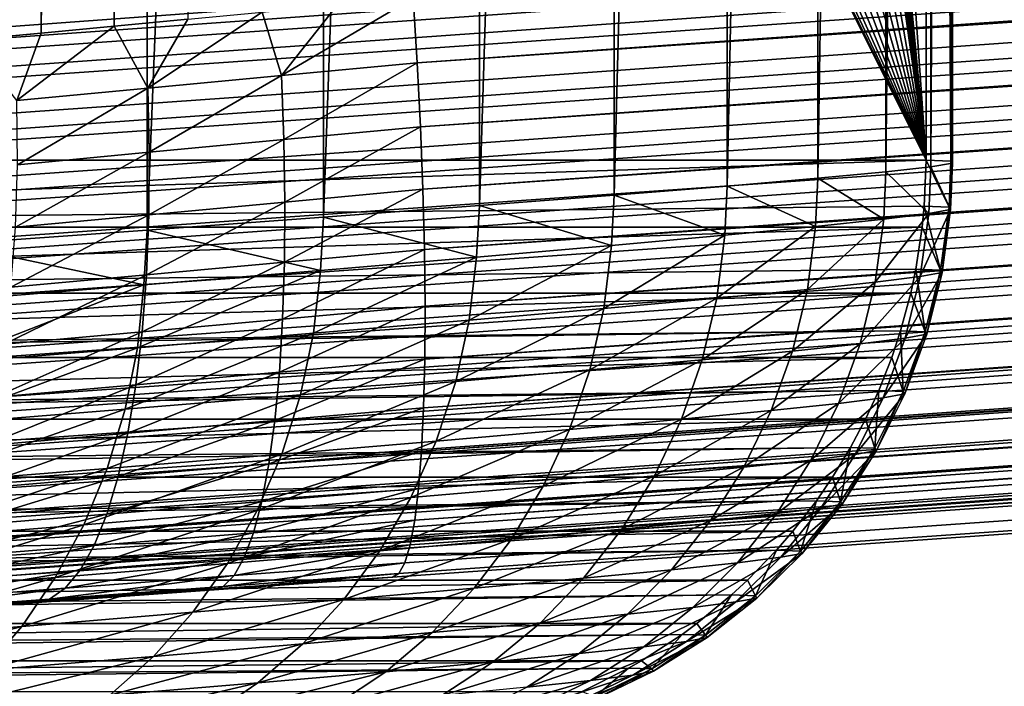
# Model space of a CAD drawing. Header units: metres. Extents: x -46 to 104, y -30 to 30.
# Tile 389 of 656: x 26.195 to 27.043, y -8.857 to -8.283. Entities that reach past the tile are written whole.
import ezdxf

# ---------------------------------------------------------------- set-up
doc = ezdxf.new("R2010")
doc.units = ezdxf.units.M
doc.layers.add('solid_26_000_502_XXX', color=7, linetype='CONTINUOUS')

msp = doc.modelspace()

# ---------------------------------------------------------------- linework, layer by layer
at = {"layer": 'solid_26_000_502_XXX'}
for points in [[(26.151501, -8.300849, 310.93399), (26.151501, 8.300849, 310.93399), (26.213272, 8.294906, 310.956207)], [(26.213272, -8.294906, 310.956207), (26.151501, -8.300849, 310.93399), (26.213272, 8.294906, 310.956207)], [(26.213272, -8.294906, 310.956207), (26.213272, 8.294906, 310.956207), (26.275965, 8.288903, 310.975739)], [(26.275965, -8.288903, 310.975739), (26.213272, -8.294906, 310.956207), (26.275965, 8.288903, 310.975739)], [(26.275965, -8.288903, 310.975739), (26.275965, 8.288903, 310.975739), (26.339458, 8.282853, 310.992462)], [(26.339458, -8.282853, 310.992462), (26.275965, -8.288903, 310.975739), (26.339458, 8.282853, 310.992462)], [(20.540823, 0, 315.423523), (20.541002, -8.649134, 315.423553), (37.213074, -7.476887, 317.175842)], [(26.135305, -8.476619, 289.347717), (26.134583, -4.7, 289.346741), (26.30378, -4.7, 289.595581)], [(26.304327, -8.464555, 289.596436), (26.135305, -8.476619, 289.347717), (26.30378, -4.7, 289.595581)], [(26.304327, -8.464555, 289.596436), (26.30378, -4.7, 289.595581), (26.455904, -4.7, 289.855042)], [(26.456358, -8.45347, 289.855896), (26.304327, -8.464555, 289.596436), (26.455904, -4.7, 289.855042)], [(26.456358, -8.45347, 289.855896), (26.455904, -4.7, 289.855042), (26.590242, -4.7, 290.123871)], [(26.590727, -8.443417, 290.124908), (26.456358, -8.45347, 289.855896), (26.590242, -4.7, 290.123871)], [(26.590727, -8.443417, 290.124908), (26.590242, -4.7, 290.123871), (26.706493, -4.7, 290.401428)], [(26.706827, -8.434439, 290.402313), (26.590727, -8.443417, 290.124908), (26.706493, -4.7, 290.401428)], [(26.706827, -8.434439, 290.402313), (26.706493, -4.7, 290.401428), (26.803877, -4.7, 290.685974)], [(26.804129, -8.426574, 290.686798), (26.706827, -8.434439, 290.402313), (26.803877, -4.7, 290.685974)], [(26.975349, -8.404401, 292.470367), (26.714027, -4.7, 294.956696), (26.714027, -5.64358, 294.956696)], [(26.975349, -8.404401, 292.470367), (26.975349, -4.7, 292.470367), (26.714027, -4.7, 294.956696)], [(26.804129, -8.426574, 290.686798), (26.803877, -4.7, 290.685974), (26.881985, -4.7, 290.976196)], [(26.882198, -8.419862, 290.977081), (26.804129, -8.426574, 290.686798), (26.881985, -4.7, 290.976196)], [(26.882198, -8.419862, 290.977081), (26.881985, -4.7, 290.976196), (26.940619, -4.7, 291.271362)], [(26.940704, -8.41433, 291.271881), (26.882198, -8.419862, 290.977081), (26.940619, -4.7, 291.271362)], [(26.940704, -8.41433, 291.271881), (26.940619, -4.7, 291.271362), (26.979366, -4.7, 291.56955)], [(26.979403, -8.410001, 291.569946), (26.940704, -8.41433, 291.271881), (26.979366, -4.7, 291.56955)], [(26.996767, -8.405028, 292.170563), (26.975349, -4.7, 292.470367), (26.975349, -8.404401, 292.470367)], [(26.996767, -8.405028, 292.170563), (26.996769, -4.7, 292.170502), (26.975349, -4.7, 292.470367)], [(26.979403, -8.410001, 291.569946), (26.979366, -4.7, 291.56955), (26.998108, -4.7, 291.869537)], [(26.998119, -8.406897, 291.869934), (26.979403, -8.410001, 291.569946), (26.998108, -4.7, 291.869537)], [(26.996767, -8.405028, 292.170563), (26.998119, -8.406897, 291.869934), (26.996769, -4.7, 292.170502)], [(26.998119, -8.406897, 291.869934), (26.998108, -4.7, 291.869537), (26.996769, -4.7, 292.170502)], [(26.713661, -5.713478, 294.960175), (26.975349, -8.404401, 292.470367), (26.714027, -5.64358, 294.956696)], [(26.713661, -5.713478, 294.960175), (26.712553, -5.783369, 294.970703), (26.975349, -8.404401, 292.470367)], [(26.712553, -5.783369, 294.970703), (26.710714, -5.851837, 294.98822), (26.975349, -8.404401, 292.470367)], [(26.710714, -5.851837, 294.98822), (26.708162, -5.918181, 295.012482), (26.975349, -8.404401, 292.470367)], [(26.708162, -5.918181, 295.012482), (26.704924, -5.981725, 295.043304), (26.975349, -8.404401, 292.470367)], [(26.704924, -5.981725, 295.043304), (26.700996, -6.042309, 295.080658), (26.975349, -8.404401, 292.470367)], [(26.700996, -6.042309, 295.080658), (26.696451, -6.098689, 295.123901), (26.975349, -8.404401, 292.470367)], [(26.696451, -6.098689, 295.123901), (26.691347, -6.150231, 295.172485), (26.975349, -8.404401, 292.470367)], [(26.691347, -6.150231, 295.172485), (26.685747, -6.196361, 295.225739), (26.975349, -8.404401, 292.470367)], [(26.685747, -6.196361, 295.225739), (26.679731, -6.236613, 295.28299), (26.975349, -8.404401, 292.470367)], [(26.679731, -6.236613, 295.28299), (26.673378, -6.270645, 295.343445), (26.975349, -8.404401, 292.470367)], [(26.673378, -6.270645, 295.343445), (26.635139, -6.4392, 295.707245), (26.975349, -8.404401, 292.470367)], [(20.545053, -8.704991, 315.420807), (53.889587, -6.36047, 318.925476), (53.885139, -6.304641, 318.928162)], [(20.545053, -8.704991, 315.420807), (53.885139, -6.304641, 318.928162), (37.213074, -7.476887, 317.175842)], [(20.545053, -8.704991, 315.420807), (20.546572, -8.723212, 315.418549), (53.889587, -6.36047, 318.925476)], [(20.546572, -8.723212, 315.418549), (53.894402, -6.415613, 318.916534), (53.889587, -6.36047, 318.925476)], [(54.411572, -6.36047, 313.959106), (26.536909, -8.32039, 311.029358), (26.533504, -8.264537, 311.025848)], [(54.411572, -6.36047, 313.959106), (54.414425, -6.415614, 313.968842), (26.536909, -8.32039, 311.029358)], [(20.546572, -8.723212, 315.418549), (20.549871, -8.760135, 315.411865), (53.894402, -6.415613, 318.916534)], [(20.549871, -8.760135, 315.411865), (20.551447, -8.776664, 315.407928), (53.894402, -6.415613, 318.916534)], [(20.551447, -8.776664, 315.407928), (53.899765, -6.46936, 318.901489), (53.894402, -6.415613, 318.916534)], [(54.414425, -6.415614, 313.968842), (26.539764, -8.375587, 311.039124), (26.536909, -8.32039, 311.029358)], [(54.414425, -6.415614, 313.968842), (54.416542, -6.469362, 313.98468), (26.539764, -8.375587, 311.039124)], [(26.635139, -6.4392, 295.707245), (26.595919, -6.586554, 296.080414), (26.975349, -8.404401, 292.470367)], [(20.551447, -8.776664, 315.407928), (20.555231, -8.813882, 315.39682), (53.899765, -6.46936, 318.901489)], [(20.555231, -8.813882, 315.39682), (20.55682, -8.828589, 315.391541), (53.899765, -6.46936, 318.901489)], [(20.55682, -8.828589, 315.391541), (53.905602, -6.521037, 318.880524), (53.899765, -6.46936, 318.901489)], [(54.416542, -6.469362, 313.98468), (26.541882, -8.429384, 311.054962), (26.539764, -8.375587, 311.039124)], [(54.416542, -6.469362, 313.98468), (54.417892, -6.521038, 314.006409), (26.541882, -8.429384, 311.054962)], [(20.55682, -8.828589, 315.391541), (20.561068, -8.865559, 315.375854), (53.905602, -6.521037, 318.880524)], [(20.561068, -8.865559, 315.375854), (20.56263, -8.878366, 315.369598), (53.905602, -6.521037, 318.880524)], [(20.56263, -8.878366, 315.369598), (53.911839, -6.569991, 318.853912), (53.905602, -6.521037, 318.880524)], [(54.417892, -6.521038, 314.006409), (26.543232, -8.481105, 311.076721), (26.541882, -8.429384, 311.054962)], [(54.417892, -6.521038, 314.006409), (54.418461, -6.569993, 314.033722), (26.543232, -8.481105, 311.076721)], [(20.56263, -8.878366, 315.369598), (20.567308, -8.914513, 315.349243), (53.911839, -6.569991, 318.853912)], [(20.567308, -8.914513, 315.349243), (20.568802, -8.925397, 315.342316), (53.911839, -6.569991, 318.853912)], [(20.568802, -8.925397, 315.342316), (53.918404, -6.615608, 318.82196), (53.911839, -6.569991, 318.853912)], [(54.418461, -6.569993, 314.033722), (26.543798, -8.530097, 311.104095), (26.543232, -8.481105, 311.076721)], [(54.418461, -6.569993, 314.033722), (54.41824, -6.61561, 314.066345), (26.543798, -8.530097, 311.104095)], [(26.595919, -6.586554, 296.080414), (26.55588, -6.712055, 296.461365), (26.975349, -8.404401, 292.470367)], [(20.568802, -8.925397, 315.342316), (20.573872, -8.960131, 315.317322), (53.918404, -6.615608, 318.82196)], [(20.573872, -8.960131, 315.317322), (20.575266, -8.969121, 315.310059), (53.918404, -6.615608, 318.82196)], [(20.575266, -8.969121, 315.310059), (53.925209, -6.657315, 318.785126), (53.918404, -6.615608, 318.82196)], [(54.41824, -6.61561, 314.066345), (26.543577, -8.575744, 311.136749), (26.543798, -8.530097, 311.104095)], [(54.41824, -6.61561, 314.066345), (54.417236, -6.657317, 314.10379), (26.543577, -8.575744, 311.136749)], [(20.575266, -8.969121, 315.310059), (20.580677, -9.001837, 315.280457), (53.925209, -6.657315, 318.785126)], [(20.580677, -9.001837, 315.280457), (20.581944, -9.009012, 315.273224), (53.925209, -6.657315, 318.785126)], [(20.581944, -9.009012, 315.273224), (53.932171, -6.694587, 318.743805), (53.925209, -6.657315, 318.785126)], [(54.417236, -6.657317, 314.10379), (26.542566, -8.61747, 311.174286), (26.543577, -8.575744, 311.136749)], [(54.417236, -6.657317, 314.10379), (54.415459, -6.694588, 314.14563), (26.542566, -8.61747, 311.174286)], [(20.581944, -9.009012, 315.273224), (20.587639, -9.039108, 315.239166), (53.932171, -6.694587, 318.743805)], [(20.587639, -9.039108, 315.239166), (20.588755, -9.044595, 315.232208), (53.932171, -6.694587, 318.743805)], [(20.588755, -9.044595, 315.232208), (53.939201, -6.726954, 318.698578), (53.932171, -6.694587, 318.743805)], [(54.415459, -6.694588, 314.14563), (26.540781, -8.654749, 311.216187), (26.542566, -8.61747, 311.174286)], [(54.415459, -6.694588, 314.14563), (54.41293, -6.726955, 314.191345), (26.540781, -8.654749, 311.216187)], [(26.55588, -6.712055, 296.461365), (26.515156, -6.815292, 296.848816), (26.975349, -8.404401, 292.470367)], [(20.588755, -9.044595, 315.232208), (20.594671, -9.071476, 315.193909), (53.939201, -6.726954, 318.698578)], [(20.594671, -9.071476, 315.193909), (20.595619, -9.075441, 315.187531), (53.939201, -6.726954, 318.698578)], [(20.595619, -9.075441, 315.187531), (53.946213, -6.754011, 318.649963), (53.939201, -6.726954, 318.698578)], [(54.41293, -6.726955, 314.191345), (26.538244, -8.687111, 311.261993), (26.540781, -8.654749, 311.216187)], [(54.41293, -6.726955, 314.191345), (54.409679, -6.754012, 314.240356), (26.538244, -8.687111, 311.261993)], [(20.595619, -9.075441, 315.187531), (20.601683, -9.098532, 315.145294), (53.946213, -6.754011, 318.649963)], [(20.601683, -9.098532, 315.145294), (20.602451, -9.101183, 315.13974), (53.946213, -6.754011, 318.649963)], [(20.602451, -9.101183, 315.13974), (53.953117, -6.775416, 318.598602), (53.946213, -6.754011, 318.649963)], [(54.409679, -6.754012, 314.240356), (26.534986, -8.714149, 311.311066), (26.538244, -8.687111, 311.261993)], [(54.409679, -6.754012, 314.240356), (54.405754, -6.775417, 314.292053), (26.534986, -8.714149, 311.311066)], [(20.602451, -9.101183, 315.13974), (20.608585, -9.119937, 315.093933), (53.953117, -6.775416, 318.598602)], [(20.608585, -9.119937, 315.093933), (20.609173, -9.121511, 315.089386), (53.953117, -6.775416, 318.598602)], [(20.609173, -9.121511, 315.089386), (53.959827, -6.790901, 318.545135), (53.953117, -6.775416, 318.598602)], [(54.405754, -6.775417, 314.292053), (26.531052, -8.735521, 311.362823), (26.534986, -8.714149, 311.311066)], [(54.405754, -6.775417, 314.292053), (54.401199, -6.790901, 314.345734), (26.531052, -8.735521, 311.362823)], [(20.609173, -9.121511, 315.089386), (20.615704, -9.136184, 315.037079), (53.959827, -6.790901, 318.545135)], [(20.615704, -9.136184, 315.037079), (20.621962, -9.145024, 314.983459), (53.959827, -6.790901, 318.545135)], [(20.621962, -9.145024, 314.983459), (53.966255, -6.800271, 318.490204), (53.959827, -6.790901, 318.545135)], [(54.401199, -6.790901, 314.345734), (26.526485, -8.750959, 311.416595), (26.531052, -8.735521, 311.362823)], [(54.401199, -6.790901, 314.345734), (54.396072, -6.800271, 314.400787), (26.526485, -8.750959, 311.416595)], [(20.621962, -9.145024, 314.983459), (20.627794, -9.147927, 314.929901), (53.966255, -6.800271, 318.490204)], [(53.966255, -6.800271, 318.490204), (20.627794, -9.147927, 314.929901), (53.972324, -6.803407, 318.43457)], [(54.396072, -6.800271, 314.400787), (54.390438, -6.803407, 314.456482), (26.521347, -8.760268, 311.47171)], [(54.396072, -6.800271, 314.400787), (26.521347, -8.760268, 311.47171), (26.526485, -8.750959, 311.416595)], [(20.627794, -9.147927, 314.929901), (26.515778, -8.76333, 311.526733), (54.390438, -6.803407, 314.456482)], [(53.972324, -6.803407, 318.43457), (20.627794, -9.147927, 314.929901), (54.390438, -6.803407, 314.456482)], [(26.521347, -8.760268, 311.47171), (54.390438, -6.803407, 314.456482), (26.515778, -8.76333, 311.526733)], [(26.181087, -6.815038, 300.027283), (25.198364, -8.404401, 309.377258), (26.975349, -8.404401, 292.470367)], [(26.222351, -6.895722, 299.634674), (26.181087, -6.815038, 300.027283), (26.975349, -8.404401, 292.470367)], [(26.515156, -6.815292, 296.848816), (26.473877, -6.895935, 297.241577), (26.975349, -8.404401, 292.470367)], [(26.26404, -6.953567, 299.238037), (26.222351, -6.895722, 299.634674), (26.975349, -8.404401, 292.470367)], [(26.473877, -6.895935, 297.241577), (26.432184, -6.953712, 297.638245), (26.975349, -8.404401, 292.470367)], [(26.306007, -6.988365, 298.838745), (26.26404, -6.953567, 299.238037), (26.975349, -8.404401, 292.470367)], [(26.432184, -6.953712, 297.638245), (26.390217, -6.988437, 298.037537), (26.975349, -8.404401, 292.470367)], [(26.348112, -7, 298.438141), (26.306007, -6.988365, 298.838745), (26.975349, -8.404401, 292.470367)], [(26.390217, -6.988437, 298.037537), (26.348112, -7, 298.438141), (26.975349, -8.404401, 292.470367)], [(20.542255, -8.668873, 315.423279), (37.213074, -7.476887, 317.175842), (20.541002, -8.649134, 315.423553)], [(37.213074, -7.476887, 317.175842), (20.542255, -8.668873, 315.423279), (20.545053, -8.704991, 315.420807)], [(26.420204, -8.331352, 311.012726), (26.468351, -8.270662, 311.017548), (26.533504, -8.264537, 311.025848)], [(26.536909, -8.32039, 311.029358), (26.420204, -8.331352, 311.012726), (26.533504, -8.264537, 311.025848)], [(26.30508, -8.342252, 310.98703), (26.339458, -8.282853, 310.992462), (26.403629, -8.276768, 311.006439)], [(26.420204, -8.331352, 311.012726), (26.30508, -8.342252, 310.98703), (26.403629, -8.276768, 311.006439)], [(26.420204, -8.331352, 311.012726), (26.403629, -8.276768, 311.006439), (26.468351, -8.270662, 311.017548)], [(26.30508, -8.342252, 310.98703), (26.275965, -8.288903, 310.975739), (26.339458, -8.282853, 310.992462)], [(26.192335, -8.353015, 310.952362), (26.213272, -8.294906, 310.956207), (26.275965, -8.288903, 310.975739)], [(26.30508, -8.342252, 310.98703), (26.192335, -8.353015, 310.952362), (26.275965, -8.288903, 310.975739)], [(26.192335, -8.353015, 310.952362), (26.151501, -8.300849, 310.93399), (26.213272, -8.294906, 310.956207)], [(26.422276, -8.386551, 311.022675), (26.420204, -8.331352, 311.012726), (26.536909, -8.32039, 311.029358)], [(26.539764, -8.375587, 311.039124), (26.422276, -8.386551, 311.022675), (26.536909, -8.32039, 311.029358)], [(26.30633, -8.397455, 310.997101), (26.30508, -8.342252, 310.98703), (26.420204, -8.331352, 311.012726)], [(26.422276, -8.386551, 311.022675), (26.30633, -8.397455, 310.997101), (26.420204, -8.331352, 311.012726)], [(26.192738, -8.408223, 310.962494), (26.192335, -8.353015, 310.952362), (26.30508, -8.342252, 310.98703)], [(26.30633, -8.397455, 310.997101), (26.192738, -8.408223, 310.962494), (26.30508, -8.342252, 310.98703)], [(26.42313, -8.440351, 311.038635), (26.422276, -8.386551, 311.022675), (26.539764, -8.375587, 311.039124)], [(26.541882, -8.429384, 311.054962), (26.42313, -8.440351, 311.038635), (26.539764, -8.375587, 311.039124)], [(26.305899, -8.45126, 311.013092), (26.30633, -8.397455, 310.997101), (26.422276, -8.386551, 311.022675)], [(26.42313, -8.440351, 311.038635), (26.305899, -8.45126, 311.013092), (26.422276, -8.386551, 311.022675)], [(25.195055, -8.462001, 309.376892), (26.975349, -8.404401, 292.470367), (25.198364, -8.404401, 309.377258)], [(25.195055, -8.462001, 309.376892), (26.973789, -8.443977, 292.470215), (26.975349, -8.404401, 292.470367)], [(26.191, -8.462031, 310.978363), (26.192738, -8.408223, 310.962494), (26.30633, -8.397455, 310.997101)], [(26.305899, -8.45126, 311.013092), (26.191, -8.462031, 310.978363), (26.30633, -8.397455, 310.997101)], [(26.973789, -8.443977, 292.470215), (26.995159, -8.444682, 292.170258), (26.975349, -8.404401, 292.470367)], [(26.995159, -8.444682, 292.170258), (26.996767, -8.405028, 292.170563), (26.975349, -8.404401, 292.470367)], [(26.977695, -8.450291, 291.569122), (26.940704, -8.41433, 291.271881), (26.979403, -8.410001, 291.569946)], [(26.996489, -8.446789, 291.869385), (26.977695, -8.450291, 291.569122), (26.979403, -8.410001, 291.569946)], [(26.996489, -8.446789, 291.869385), (26.979403, -8.410001, 291.569946), (26.998119, -8.406897, 291.869934)], [(26.995159, -8.444682, 292.170258), (26.998119, -8.406897, 291.869934), (26.996767, -8.405028, 292.170563)], [(26.995159, -8.444682, 292.170258), (26.996489, -8.446789, 291.869385), (26.998119, -8.406897, 291.869934)], [(26.880173, -8.461408, 290.976013), (26.804129, -8.426574, 290.686798), (26.882198, -8.419862, 290.977081)], [(26.938847, -8.455173, 291.270905), (26.880173, -8.461408, 290.976013), (26.882198, -8.419862, 290.977081)], [(26.938847, -8.455173, 291.270905), (26.882198, -8.419862, 290.977081), (26.940704, -8.41433, 291.271881)], [(26.977695, -8.450291, 291.569122), (26.938847, -8.455173, 291.270905), (26.940704, -8.41433, 291.271881)], [(26.422762, -8.492074, 311.060425), (26.42313, -8.440351, 311.038635), (26.541882, -8.429384, 311.054962)], [(26.543232, -8.481105, 311.076721), (26.422762, -8.492074, 311.060425), (26.541882, -8.429384, 311.054962)], [(26.801916, -8.468972, 290.68573), (26.706827, -8.434439, 290.402313), (26.804129, -8.426574, 290.686798)], [(26.880173, -8.461408, 290.976013), (26.801916, -8.468972, 290.68573), (26.804129, -8.426574, 290.686798)], [(26.704432, -8.47783, 290.401367), (26.590727, -8.443417, 290.124908), (26.706827, -8.434439, 290.402313)], [(26.801916, -8.468972, 290.68573), (26.704432, -8.47783, 290.401367), (26.706827, -8.434439, 290.402313)], [(25.195055, -8.462001, 309.376892), (26.972038, -8.462003, 292.470032), (26.973789, -8.443977, 292.470215)], [(26.303791, -8.502986, 311.03476), (26.305899, -8.45126, 311.013092), (26.42313, -8.440351, 311.038635)], [(26.422762, -8.492074, 311.060425), (26.303791, -8.502986, 311.03476), (26.42313, -8.440351, 311.038635)], [(26.588205, -8.487939, 290.124176), (26.456358, -8.45347, 289.855896), (26.590727, -8.443417, 290.124908)], [(26.704432, -8.47783, 290.401367), (26.588205, -8.487939, 290.124176), (26.590727, -8.443417, 290.124908)], [(26.970417, -8.504499, 291.570587), (26.977695, -8.450291, 291.569122), (26.996489, -8.446789, 291.869385)], [(26.989164, -8.501006, 291.870087), (26.970417, -8.504499, 291.570587), (26.996489, -8.446789, 291.869385)], [(26.972038, -8.462003, 292.470032), (26.987839, -8.498904, 292.170227), (26.973789, -8.443977, 292.470215)], [(26.987839, -8.498904, 292.170227), (26.995159, -8.444682, 292.170258), (26.973789, -8.443977, 292.470215)], [(26.987839, -8.498904, 292.170227), (26.989164, -8.501006, 291.870087), (26.995159, -8.444682, 292.170258)], [(26.989164, -8.501006, 291.870087), (26.996489, -8.446789, 291.869385), (26.995159, -8.444682, 292.170258)], [(26.187145, -8.513762, 310.999786), (26.191, -8.462031, 310.978363), (26.305899, -8.45126, 311.013092)], [(26.303791, -8.502986, 311.03476), (26.187145, -8.513762, 310.999786), (26.305899, -8.45126, 311.013092)], [(26.45373, -8.499255, 289.855438), (26.304327, -8.464555, 289.596436), (26.456358, -8.45347, 289.855896)], [(26.588205, -8.487939, 290.124176), (26.45373, -8.499255, 289.855438), (26.456358, -8.45347, 289.855896)], [(26.873137, -8.515589, 290.978943), (26.880173, -8.461408, 290.976013), (26.938847, -8.455173, 291.270905)], [(26.931665, -8.509369, 291.273102), (26.873137, -8.515589, 290.978943), (26.938847, -8.455173, 291.270905)], [(26.931665, -8.509369, 291.273102), (26.938847, -8.455173, 291.270905), (26.977695, -8.450291, 291.569122)], [(26.970417, -8.504499, 291.570587), (26.931665, -8.509369, 291.273102), (26.977695, -8.450291, 291.569122)], [(25.195055, -8.462001, 309.376892), (25.185167, -8.518833, 309.375854), (26.972038, -8.462003, 292.470032)], [(25.185167, -8.518833, 309.375854), (26.96652, -8.498203, 292.469452), (26.972038, -8.462003, 292.470032)], [(26.795071, -8.523134, 290.689392), (26.801916, -8.468972, 290.68573), (26.880173, -8.461408, 290.976013)], [(26.873137, -8.515589, 290.978943), (26.795071, -8.523134, 290.689392), (26.880173, -8.461408, 290.976013)], [(26.972038, -8.462003, 292.470032), (26.96652, -8.498203, 292.469452), (26.987839, -8.498904, 292.170227)], [(26.301613, -8.511727, 289.596344), (26.135305, -8.476619, 289.347717), (26.304327, -8.464555, 289.596436)], [(26.45373, -8.499255, 289.855438), (26.301613, -8.511727, 289.596344), (26.304327, -8.464555, 289.596436)], [(26.697828, -8.53197, 290.405731), (26.704432, -8.47783, 290.401367), (26.801916, -8.468972, 290.68573)], [(26.795071, -8.523134, 290.689392), (26.697828, -8.53197, 290.405731), (26.801916, -8.468972, 290.68573)], [(26.301613, -8.511727, 289.596344), (26.13258, -8.525298, 289.348022), (26.135305, -8.476619, 289.347717)], [(26.581888, -8.542054, 290.129211), (26.588205, -8.487939, 290.124176), (26.704432, -8.47783, 290.401367)], [(26.697828, -8.53197, 290.405731), (26.581888, -8.542054, 290.129211), (26.704432, -8.47783, 290.401367)], [(26.421171, -8.541068, 311.087769), (26.422762, -8.492074, 311.060425), (26.543232, -8.481105, 311.076721)], [(26.543798, -8.530097, 311.104095), (26.421171, -8.541068, 311.087769), (26.543232, -8.481105, 311.076721)], [(26.447744, -8.553343, 289.861115), (26.45373, -8.499255, 289.855438), (26.588205, -8.487939, 290.124176)], [(26.581888, -8.542054, 290.129211), (26.447744, -8.553343, 289.861115), (26.588205, -8.487939, 290.124176)], [(26.300032, -8.551984, 311.06189), (26.303791, -8.502986, 311.03476), (26.422762, -8.492074, 311.060425)], [(26.421171, -8.541068, 311.087769), (26.300032, -8.551984, 311.06189), (26.422762, -8.492074, 311.060425)], [(25.185167, -8.518833, 309.375854), (26.962149, -8.518838, 292.468994), (26.96652, -8.498203, 292.469452)], [(26.181225, -8.562762, 311.02652), (26.187145, -8.513762, 310.999786), (26.303791, -8.502986, 311.03476)], [(26.300032, -8.551984, 311.06189), (26.181225, -8.562762, 311.02652), (26.303791, -8.502986, 311.03476)], [(26.296001, -8.565784, 289.602661), (26.301613, -8.511727, 289.596344), (26.45373, -8.499255, 289.855438)], [(26.447744, -8.553343, 289.861115), (26.296001, -8.565784, 289.602661), (26.45373, -8.499255, 289.855438)], [(26.918678, -8.562428, 291.276215), (26.931665, -8.509369, 291.273102), (26.970417, -8.504499, 291.570587)], [(26.957285, -8.557576, 291.572601), (26.918678, -8.562428, 291.276215), (26.970417, -8.504499, 291.570587)], [(26.957285, -8.557576, 291.572601), (26.970417, -8.504499, 291.570587), (26.989164, -8.501006, 291.870087)], [(26.975962, -8.554096, 291.870972), (26.957285, -8.557576, 291.572601), (26.989164, -8.501006, 291.870087)], [(26.962149, -8.518838, 292.468994), (26.974642, -8.552003, 292.169983), (26.96652, -8.498203, 292.469452)], [(26.974642, -8.552003, 292.169983), (26.987839, -8.498904, 292.170227), (26.96652, -8.498203, 292.469452)], [(26.974642, -8.552003, 292.169983), (26.975962, -8.554096, 291.870972), (26.987839, -8.498904, 292.170227)], [(26.975962, -8.554096, 291.870972), (26.989164, -8.501006, 291.870087), (26.987839, -8.498904, 292.170227)], [(26.127384, -8.579322, 289.35495), (26.13258, -8.525298, 289.348022), (26.301613, -8.511727, 289.596344)], [(26.296001, -8.565784, 289.602661), (26.127384, -8.579322, 289.35495), (26.301613, -8.511727, 289.596344)], [(26.860371, -8.568624, 290.983185), (26.873137, -8.515589, 290.978943), (26.931665, -8.509369, 291.273102)], [(26.918678, -8.562428, 291.276215), (26.860371, -8.568624, 290.983185), (26.931665, -8.509369, 291.273102)], [(25.185167, -8.518833, 309.375854), (25.170427, -8.569636, 309.374329), (26.962149, -8.518838, 292.468994)], [(25.170427, -8.569636, 309.374329), (26.953402, -8.551305, 292.468079), (26.962149, -8.518838, 292.468994)], [(26.685722, -8.584944, 290.412109), (26.697828, -8.53197, 290.405731), (26.795071, -8.523134, 290.689392)], [(26.7826, -8.576141, 290.694702), (26.685722, -8.584944, 290.412109), (26.795071, -8.523134, 290.689392)], [(26.7826, -8.576141, 290.694702), (26.795071, -8.523134, 290.689392), (26.873137, -8.515589, 290.978943)], [(26.860371, -8.568624, 290.983185), (26.7826, -8.576141, 290.694702), (26.873137, -8.515589, 290.978943)], [(26.962149, -8.518838, 292.468994), (26.953402, -8.551305, 292.468079), (26.974642, -8.552003, 292.169983)], [(26.418381, -8.586715, 311.1203), (26.421171, -8.541068, 311.087769), (26.543798, -8.530097, 311.104095)], [(26.543577, -8.575744, 311.136749), (26.418381, -8.586715, 311.1203), (26.543798, -8.530097, 311.104095)], [(26.570219, -8.59499, 290.136658), (26.581888, -8.542054, 290.129211), (26.697828, -8.53197, 290.405731)], [(26.685722, -8.584944, 290.412109), (26.570219, -8.59499, 290.136658), (26.697828, -8.53197, 290.405731)], [(26.29467, -8.597634, 311.094116), (26.300032, -8.551984, 311.06189), (26.421171, -8.541068, 311.087769)], [(26.418381, -8.586715, 311.1203), (26.29467, -8.597634, 311.094116), (26.421171, -8.541068, 311.087769)], [(26.436581, -8.606236, 289.869568), (26.447744, -8.553343, 289.861115), (26.581888, -8.542054, 290.129211)], [(26.570219, -8.59499, 290.136658), (26.436581, -8.606236, 289.869568), (26.581888, -8.542054, 290.129211)], [(25.168833, -8.574142, 309.374146), (26.945814, -8.574149, 292.467285), (26.953402, -8.551305, 292.468079)], [(25.170427, -8.569636, 309.374329), (25.168833, -8.574142, 309.374146), (26.953402, -8.551305, 292.468079)], [(26.173309, -8.608417, 311.058197), (26.181225, -8.562762, 311.02652), (26.300032, -8.551984, 311.06189)], [(26.29467, -8.597634, 311.094116), (26.173309, -8.608417, 311.058197), (26.300032, -8.551984, 311.06189)], [(26.285408, -8.618631, 289.612091), (26.296001, -8.565784, 289.602661), (26.447744, -8.553343, 289.861115)], [(26.436581, -8.606236, 289.869568), (26.285408, -8.618631, 289.612091), (26.447744, -8.553343, 289.861115)], [(26.938457, -8.608887, 291.575134), (26.957285, -8.557576, 291.572601), (26.975962, -8.554096, 291.870972)], [(26.957041, -8.605424, 291.872009), (26.938457, -8.608887, 291.575134), (26.975962, -8.554096, 291.870972)], [(26.945814, -8.574149, 292.467285), (26.955725, -8.603341, 292.169495), (26.953402, -8.551305, 292.468079)], [(26.955725, -8.603341, 292.169495), (26.974642, -8.552003, 292.169983), (26.953402, -8.551305, 292.468079)], [(26.955725, -8.603341, 292.169495), (26.957041, -8.605424, 291.872009), (26.974642, -8.552003, 292.169983)], [(26.957041, -8.605424, 291.872009), (26.975962, -8.554096, 291.870972), (26.974642, -8.552003, 292.169983)], [(26.84203, -8.619879, 290.988678), (26.860371, -8.568624, 290.983185), (26.918678, -8.562428, 291.276215)], [(26.900045, -8.613713, 291.280243), (26.84203, -8.619879, 290.988678), (26.918678, -8.562428, 291.276215)], [(26.900045, -8.613713, 291.280243), (26.918678, -8.562428, 291.276215), (26.957285, -8.557576, 291.572601)], [(26.938457, -8.608887, 291.575134), (26.900045, -8.613713, 291.280243), (26.957285, -8.557576, 291.572601)], [(25.168833, -8.574142, 309.374146), (25.149054, -8.621484, 309.37207), (26.945814, -8.574149, 292.467285)], [(25.149054, -8.621484, 309.37207), (26.934591, -8.602648, 292.466095), (26.945814, -8.574149, 292.467285)], [(26.117424, -8.632117, 289.365295), (26.127384, -8.579322, 289.35495), (26.296001, -8.565784, 289.602661)], [(26.285408, -8.618631, 289.612091), (26.117424, -8.632117, 289.365295), (26.296001, -8.565784, 289.602661)], [(26.76465, -8.627358, 290.70166), (26.7826, -8.576141, 290.694702), (26.860371, -8.568624, 290.983185)], [(26.84203, -8.619879, 290.988678), (26.76465, -8.627358, 290.70166), (26.860371, -8.568624, 290.983185)], [(26.945814, -8.574149, 292.467285), (26.934591, -8.602648, 292.466095), (26.955725, -8.603341, 292.169495)], [(26.414423, -8.62844, 311.157654), (26.418381, -8.586715, 311.1203), (26.543577, -8.575744, 311.136749)], [(26.542566, -8.61747, 311.174286), (26.414423, -8.62844, 311.157654), (26.543577, -8.575744, 311.136749)], [(26.668261, -8.636117, 290.420502), (26.685722, -8.584944, 290.412109), (26.7826, -8.576141, 290.694702)], [(26.76465, -8.627358, 290.70166), (26.668261, -8.636117, 290.420502), (26.7826, -8.576141, 290.694702)], [(26.287773, -8.639362, 311.131012), (26.29467, -8.597634, 311.094116), (26.418381, -8.586715, 311.1203)], [(26.414423, -8.62844, 311.157654), (26.287773, -8.639362, 311.131012), (26.418381, -8.586715, 311.1203)], [(26.553339, -8.646112, 290.146393), (26.570219, -8.59499, 290.136658), (26.685722, -8.584944, 290.412109)], [(26.668261, -8.636117, 290.420502), (26.553339, -8.646112, 290.146393), (26.685722, -8.584944, 290.412109)], [(26.163498, -8.650148, 311.094452), (26.173309, -8.608417, 311.058197), (26.29467, -8.597634, 311.094116)], [(26.287773, -8.639362, 311.131012), (26.163498, -8.650148, 311.094452), (26.29467, -8.597634, 311.094116)], [(26.42037, -8.657302, 289.880676), (26.436581, -8.606236, 289.869568), (26.570219, -8.59499, 290.136658)], [(26.553339, -8.646112, 290.146393), (26.42037, -8.657302, 289.880676), (26.570219, -8.59499, 290.136658)], [(25.146273, -8.627192, 309.371765), (26.923252, -8.6272, 292.464905), (26.934591, -8.602648, 292.466095)], [(25.149054, -8.621484, 309.37207), (25.146273, -8.627192, 309.371765), (26.934591, -8.602648, 292.466095)], [(26.269958, -8.669634, 289.624481), (26.285408, -8.618631, 289.612091), (26.436581, -8.606236, 289.869568)], [(26.42037, -8.657302, 289.880676), (26.269958, -8.669634, 289.624481), (26.436581, -8.606236, 289.869568)], [(26.914158, -8.657815, 291.578156), (26.938457, -8.608887, 291.575134), (26.957041, -8.605424, 291.872009)], [(26.932625, -8.654374, 291.873169), (26.914158, -8.657815, 291.578156), (26.957041, -8.605424, 291.872009)], [(26.923252, -8.6272, 292.464905), (26.931318, -8.652305, 292.168823), (26.934591, -8.602648, 292.466095)], [(26.931318, -8.652305, 292.168823), (26.955725, -8.603341, 292.169495), (26.934591, -8.602648, 292.466095)], [(26.931318, -8.652305, 292.168823), (26.932625, -8.654374, 291.873169), (26.955725, -8.603341, 292.169495)], [(26.932625, -8.654374, 291.873169), (26.957041, -8.605424, 291.872009), (26.955725, -8.603341, 292.169495)], [(26.818333, -8.668739, 290.995361), (26.84203, -8.619879, 290.988678), (26.900045, -8.613713, 291.280243)], [(26.875986, -8.662612, 291.285126), (26.818333, -8.668739, 290.995361), (26.900045, -8.613713, 291.280243)], [(26.875986, -8.662612, 291.285126), (26.900045, -8.613713, 291.280243), (26.938457, -8.608887, 291.575134)], [(26.914158, -8.657815, 291.578156), (26.875986, -8.662612, 291.285126), (26.938457, -8.608887, 291.575134)], [(26.102819, -8.683053, 289.378937), (26.117424, -8.632117, 289.365295), (26.285408, -8.618631, 289.612091)], [(26.269958, -8.669634, 289.624481), (26.102819, -8.683053, 289.378937), (26.285408, -8.618631, 289.612091)], [(26.409349, -8.665717, 311.19931), (26.414423, -8.62844, 311.157654), (26.542566, -8.61747, 311.174286)], [(26.540781, -8.654749, 311.216187), (26.409349, -8.665717, 311.19931), (26.542566, -8.61747, 311.174286)], [(26.741438, -8.676171, 290.710144), (26.76465, -8.627358, 290.70166), (26.84203, -8.619879, 290.988678)], [(26.818333, -8.668739, 290.995361), (26.741438, -8.676171, 290.710144), (26.84203, -8.619879, 290.988678)], [(25.146273, -8.627192, 309.371765), (25.122036, -8.670595, 309.369232), (26.923252, -8.6272, 292.464905)], [(25.122036, -8.670595, 309.369232), (26.910315, -8.651616, 292.463531), (26.923252, -8.6272, 292.464905)], [(26.279427, -8.676642, 311.172119), (26.287773, -8.639362, 311.131012), (26.414423, -8.62844, 311.157654)], [(26.409349, -8.665717, 311.19931), (26.279427, -8.676642, 311.172119), (26.414423, -8.62844, 311.157654)], [(26.645653, -8.684875, 290.430725), (26.668261, -8.636117, 290.420502), (26.76465, -8.627358, 290.70166)], [(26.741438, -8.676171, 290.710144), (26.645653, -8.684875, 290.430725), (26.76465, -8.627358, 290.70166)], [(26.923252, -8.6272, 292.464905), (26.910315, -8.651616, 292.463531), (26.931318, -8.652305, 292.168823)], [(26.151918, -8.687431, 311.134766), (26.163498, -8.650148, 311.094452), (26.287773, -8.639362, 311.131012)], [(26.279427, -8.676642, 311.172119), (26.151918, -8.687431, 311.134766), (26.287773, -8.639362, 311.131012)], [(26.531446, -8.694808, 290.158356), (26.553339, -8.646112, 290.146393), (26.668261, -8.636117, 290.420502)], [(26.645653, -8.684875, 290.430725), (26.531446, -8.694808, 290.158356), (26.668261, -8.636117, 290.420502)], [(26.399311, -8.705928, 289.894287), (26.42037, -8.657302, 289.880676), (26.553339, -8.646112, 290.146393)], [(26.531446, -8.694808, 290.158356), (26.399311, -8.705928, 289.894287), (26.553339, -8.646112, 290.146393)], [(25.117783, -8.677275, 309.368774), (26.894762, -8.677283, 292.461914), (26.910315, -8.651616, 292.463531)], [(25.122036, -8.670595, 309.369232), (25.117783, -8.677275, 309.368774), (26.910315, -8.651616, 292.463531)], [(26.249838, -8.718184, 289.639709), (26.269958, -8.669634, 289.624481), (26.42037, -8.657302, 289.880676)], [(26.399311, -8.705928, 289.894287), (26.249838, -8.718184, 289.639709), (26.42037, -8.657302, 289.880676)], [(26.403227, -8.698077, 311.244751), (26.409349, -8.665717, 311.19931), (26.540781, -8.654749, 311.216187)], [(26.538244, -8.687111, 311.261993), (26.403227, -8.698077, 311.244751), (26.540781, -8.654749, 311.216187)], [(26.84679, -8.708538, 291.290771), (26.875986, -8.662612, 291.285126), (26.914158, -8.657815, 291.578156)], [(26.884678, -8.703776, 291.581635), (26.84679, -8.708538, 291.290771), (26.914158, -8.657815, 291.578156)], [(26.884678, -8.703776, 291.581635), (26.914158, -8.657815, 291.578156), (26.932625, -8.654374, 291.873169)], [(26.903008, -8.700361, 291.874481), (26.884678, -8.703776, 291.581635), (26.932625, -8.654374, 291.873169)], [(26.894762, -8.677283, 292.461914), (26.901711, -8.698307, 292.167908), (26.910315, -8.651616, 292.463531)], [(26.901711, -8.698307, 292.167908), (26.931318, -8.652305, 292.168823), (26.910315, -8.651616, 292.463531)], [(26.901711, -8.698307, 292.167908), (26.903008, -8.700361, 291.874481), (26.931318, -8.652305, 292.168823)], [(26.903008, -8.700361, 291.874481), (26.932625, -8.654374, 291.873169), (26.931318, -8.652305, 292.168823)], [(26.269739, -8.709005, 311.216949), (26.279427, -8.676642, 311.172119), (26.409349, -8.665717, 311.19931)], [(26.403227, -8.698077, 311.244751), (26.269739, -8.709005, 311.216949), (26.409349, -8.665717, 311.19931)], [(26.789566, -8.71462, 291.003174), (26.818333, -8.668739, 290.995361), (26.875986, -8.662612, 291.285126)], [(26.84679, -8.708538, 291.290771), (26.789566, -8.71462, 291.003174), (26.875986, -8.662612, 291.285126)], [(26.083742, -8.731518, 289.395691), (26.102819, -8.683053, 289.378937), (26.269958, -8.669634, 289.624481)], [(26.249838, -8.718184, 289.639709), (26.083742, -8.731518, 289.395691), (26.269958, -8.669634, 289.624481)], [(26.713242, -8.721996, 290.720093), (26.741438, -8.676171, 290.710144), (26.818333, -8.668739, 290.995361)], [(26.789566, -8.71462, 291.003174), (26.713242, -8.721996, 290.720093), (26.818333, -8.668739, 290.995361)], [(25.117783, -8.677275, 309.368774), (25.089714, -8.716353, 309.365845), (26.894762, -8.677283, 292.461914)], [(25.089714, -8.716353, 309.365845), (26.880863, -8.697624, 292.460449), (26.894762, -8.677283, 292.461914)], [(26.138716, -8.719796, 311.17868), (26.151918, -8.687431, 311.134766), (26.279427, -8.676642, 311.172119)], [(26.269739, -8.709005, 311.216949), (26.138716, -8.719796, 311.17868), (26.279427, -8.676642, 311.172119)], [(26.618166, -8.730636, 290.442749), (26.645653, -8.684875, 290.430725), (26.741438, -8.676171, 290.710144)], [(26.713242, -8.721996, 290.720093), (26.618166, -8.730636, 290.442749), (26.741438, -8.676171, 290.710144)], [(26.894762, -8.677283, 292.461914), (26.880863, -8.697624, 292.460449), (26.901711, -8.698307, 292.167908)], [(26.396128, -8.725113, 311.293427), (26.403227, -8.698077, 311.244751), (26.538244, -8.687111, 311.261993)], [(26.534986, -8.714149, 311.311066), (26.396128, -8.725113, 311.293427), (26.538244, -8.687111, 311.261993)], [(26.504808, -8.740495, 290.172394), (26.531446, -8.694808, 290.158356), (26.645653, -8.684875, 290.430725)], [(26.618166, -8.730636, 290.442749), (26.504808, -8.740495, 290.172394), (26.645653, -8.684875, 290.430725)], [(25.083746, -8.723725, 309.365204), (26.860722, -8.723734, 292.458344), (26.880863, -8.697624, 292.460449)], [(25.089714, -8.716353, 309.365845), (25.083746, -8.723725, 309.365204), (26.880863, -8.697624, 292.460449)], [(26.258829, -8.736043, 311.264923), (26.269739, -8.709005, 311.216949), (26.403227, -8.698077, 311.244751)], [(26.396128, -8.725113, 311.293427), (26.258829, -8.736043, 311.264923), (26.403227, -8.698077, 311.244751)], [(26.373653, -8.751532, 289.910278), (26.399311, -8.705928, 289.894287), (26.531446, -8.694808, 290.158356)], [(26.504808, -8.740495, 290.172394), (26.373653, -8.751532, 289.910278), (26.531446, -8.694808, 290.158356)], [(26.85037, -8.746221, 291.585541), (26.884678, -8.703776, 291.581635), (26.903008, -8.700361, 291.874481)], [(26.868544, -8.742835, 291.875885), (26.85037, -8.746221, 291.585541), (26.903008, -8.700361, 291.874481)], [(26.860722, -8.723734, 292.458344), (26.867258, -8.740798, 292.166809), (26.880863, -8.697624, 292.460449)], [(26.867258, -8.740798, 292.166809), (26.901711, -8.698307, 292.167908), (26.880863, -8.697624, 292.460449)], [(26.867258, -8.740798, 292.166809), (26.868544, -8.742835, 291.875885), (26.901711, -8.698307, 292.167908)], [(26.868544, -8.742835, 291.875885), (26.903008, -8.700361, 291.874481), (26.901711, -8.698307, 292.167908)], [(26.124052, -8.746836, 311.225616), (26.138716, -8.719796, 311.17868), (26.269739, -8.709005, 311.216949)], [(26.258829, -8.736043, 311.264923), (26.124052, -8.746836, 311.225616), (26.269739, -8.709005, 311.216949)], [(26.225288, -8.763697, 289.657562), (26.249838, -8.718184, 289.639709), (26.399311, -8.705928, 289.894287)], [(26.373653, -8.751532, 289.910278), (26.225288, -8.763697, 289.657562), (26.399311, -8.705928, 289.894287)], [(26.756071, -8.75697, 291.012024), (26.789566, -8.71462, 291.003174), (26.84679, -8.708538, 291.290771)], [(26.812805, -8.750941, 291.29718), (26.756071, -8.75697, 291.012024), (26.84679, -8.708538, 291.290771)], [(26.812805, -8.750941, 291.29718), (26.84679, -8.708538, 291.290771), (26.884678, -8.703776, 291.581635)], [(26.85037, -8.746221, 291.585541), (26.812805, -8.750941, 291.29718), (26.884678, -8.703776, 291.581635)], [(26.060423, -8.776933, 289.415375), (26.083742, -8.731518, 289.395691), (26.249838, -8.718184, 289.639709)], [(26.225288, -8.763697, 289.657562), (26.060423, -8.776933, 289.415375), (26.249838, -8.718184, 289.639709)], [(26.388142, -8.746482, 311.344696), (26.396128, -8.725113, 311.293427), (26.534986, -8.714149, 311.311066)], [(26.531052, -8.735521, 311.362823), (26.388142, -8.746482, 311.344696), (26.534986, -8.714149, 311.311066)], [(26.680397, -8.764285, 290.731354), (26.713242, -8.721996, 290.720093), (26.789566, -8.71462, 291.003174)], [(26.756071, -8.75697, 291.012024), (26.680397, -8.764285, 290.731354), (26.789566, -8.71462, 291.003174)], [(25.083746, -8.723725, 309.365204), (25.052494, -8.758182, 309.361908), (26.860722, -8.723734, 292.458344)], [(25.052494, -8.758182, 309.361908), (26.846588, -8.740121, 292.456848), (26.860722, -8.723734, 292.458344)], [(26.246836, -8.757413, 311.315399), (26.258829, -8.736043, 311.264923), (26.396128, -8.725113, 311.293427)], [(26.388142, -8.746482, 311.344696), (26.246836, -8.757413, 311.315399), (26.396128, -8.725113, 311.293427)], [(26.586132, -8.77285, 290.45636), (26.618166, -8.730636, 290.442749), (26.713242, -8.721996, 290.720093)], [(26.680397, -8.764285, 290.731354), (26.586132, -8.77285, 290.45636), (26.713242, -8.721996, 290.720093)], [(26.860722, -8.723734, 292.458344), (26.846588, -8.740121, 292.456848), (26.867258, -8.740798, 292.166809)], [(26.473742, -8.782625, 290.188324), (26.504808, -8.740495, 290.172394), (26.618166, -8.730636, 290.442749)], [(26.586132, -8.77285, 290.45636), (26.473742, -8.782625, 290.188324), (26.618166, -8.730636, 290.442749)], [(25.044613, -8.765924, 309.361084), (26.821589, -8.765931, 292.454224), (26.846588, -8.740121, 292.456848)], [(25.052494, -8.758182, 309.361908), (25.044613, -8.765924, 309.361084), (26.846588, -8.740121, 292.456848)], [(26.108118, -8.768208, 311.275024), (26.124052, -8.746836, 311.225616), (26.258829, -8.736043, 311.264923)], [(26.246836, -8.757413, 311.315399), (26.108118, -8.768208, 311.275024), (26.258829, -8.736043, 311.264923)], [(26.343704, -8.793569, 289.928436), (26.373653, -8.751532, 289.910278), (26.504808, -8.740495, 290.172394)], [(26.473742, -8.782625, 290.188324), (26.343704, -8.793569, 289.928436), (26.504808, -8.740495, 290.172394)], [(26.379374, -8.761916, 311.397949), (26.388142, -8.746482, 311.344696), (26.531052, -8.735521, 311.362823)], [(26.526485, -8.750959, 311.416595), (26.379374, -8.761916, 311.397949), (26.531052, -8.735521, 311.362823)], [(26.811647, -8.784638, 291.589813), (26.85037, -8.746221, 291.585541), (26.868544, -8.742835, 291.875885)], [(26.829647, -8.781285, 291.87735), (26.811647, -8.784638, 291.589813), (26.868544, -8.742835, 291.875885)], [(26.821589, -8.765931, 292.454224), (26.828373, -8.779267, 292.165497), (26.846588, -8.740121, 292.456848)], [(26.828373, -8.779267, 292.165497), (26.867258, -8.740798, 292.166809), (26.846588, -8.740121, 292.456848)], [(26.828373, -8.779267, 292.165497), (26.829647, -8.781285, 291.87735), (26.867258, -8.740798, 292.166809)], [(26.829647, -8.781285, 291.87735), (26.868544, -8.742835, 291.875885), (26.867258, -8.740798, 292.166809)], [(26.196602, -8.80563, 289.677887), (26.225288, -8.763697, 289.657562), (26.373653, -8.751532, 289.910278)], [(26.343704, -8.793569, 289.928436), (26.196602, -8.80563, 289.677887), (26.373653, -8.751532, 289.910278)], [(26.23391, -8.772848, 311.367798), (26.246836, -8.757413, 311.315399), (26.388142, -8.746482, 311.344696)], [(26.379374, -8.761916, 311.397949), (26.23391, -8.772848, 311.367798), (26.388142, -8.746482, 311.344696)], [(26.36993, -8.77122, 311.452484), (26.379374, -8.761916, 311.397949), (26.526485, -8.750959, 311.416595)], [(26.521347, -8.760268, 311.47171), (26.36993, -8.77122, 311.452484), (26.526485, -8.750959, 311.416595)], [(26.718248, -8.795286, 291.021759), (26.756071, -8.75697, 291.012024), (26.812805, -8.750941, 291.29718)], [(26.774443, -8.789313, 291.304199), (26.718248, -8.795286, 291.021759), (26.812805, -8.750941, 291.29718)], [(26.774443, -8.789313, 291.304199), (26.812805, -8.750941, 291.29718), (26.85037, -8.746221, 291.585541)], [(26.811647, -8.784638, 291.589813), (26.774443, -8.789313, 291.304199), (26.85037, -8.746221, 291.585541)], [(26.09111, -8.783645, 311.326233), (26.108118, -8.768208, 311.275024), (26.246836, -8.757413, 311.315399)], [(26.23391, -8.772848, 311.367798), (26.09111, -8.783645, 311.326233), (26.246836, -8.757413, 311.315399)], [(26.521347, -8.760268, 311.47171), (26.515778, -8.76333, 311.526733), (26.362225, -8.774171, 311.504517)], [(26.521347, -8.760268, 311.47171), (26.362225, -8.774171, 311.504517), (26.36993, -8.77122, 311.452484)], [(26.643299, -8.80253, 290.743774), (26.680397, -8.764285, 290.731354), (26.756071, -8.75697, 291.012024)], [(26.718248, -8.795286, 291.021759), (26.643299, -8.80253, 290.743774), (26.756071, -8.75697, 291.012024)], [(20.627794, -9.147927, 314.929901), (26.362225, -8.774171, 311.504517), (26.515778, -8.76333, 311.526733)], [(25.044613, -8.765924, 309.361084), (25.010847, -8.795552, 309.357544), (26.821589, -8.765931, 292.454224)], [(25.010847, -8.795552, 309.357544), (26.807899, -8.778598, 292.452789), (26.821589, -8.765931, 292.454224)], [(26.033142, -8.818753, 289.437744), (26.060423, -8.776933, 289.415375), (26.225288, -8.763697, 289.657562)], [(26.196602, -8.80563, 289.677887), (26.033142, -8.818753, 289.437744), (26.225288, -8.763697, 289.657562)], [(26.220215, -8.782153, 311.421448), (26.23391, -8.772848, 311.367798), (26.379374, -8.761916, 311.397949)], [(26.36993, -8.77122, 311.452484), (26.220215, -8.782153, 311.421448), (26.379374, -8.761916, 311.397949)], [(26.549934, -8.811014, 290.471436), (26.586132, -8.77285, 290.45636), (26.680397, -8.764285, 290.731354)], [(26.643299, -8.80253, 290.743774), (26.549934, -8.811014, 290.471436), (26.680397, -8.764285, 290.731354)], [(26.821589, -8.765931, 292.454224), (26.807899, -8.778598, 292.452789), (26.828373, -8.779267, 292.165497)], [(20.627794, -9.147927, 314.929901), (26.209709, -8.785028, 311.470215), (26.362225, -8.774171, 311.504517)], [(26.073244, -8.79295, 311.378632), (26.09111, -8.783645, 311.326233), (26.23391, -8.772848, 311.367798)], [(26.220215, -8.782153, 311.421448), (26.073244, -8.79295, 311.378632), (26.23391, -8.772848, 311.367798)], [(26.36993, -8.77122, 311.452484), (26.362225, -8.774171, 311.504517), (26.209709, -8.785028, 311.470215)], [(26.36993, -8.77122, 311.452484), (26.209709, -8.785028, 311.470215), (26.220215, -8.782153, 311.421448)], [(26.438618, -8.820696, 290.205933), (26.473742, -8.782625, 290.188324), (26.586132, -8.77285, 290.45636)], [(26.549934, -8.811014, 290.471436), (26.438618, -8.820696, 290.205933), (26.586132, -8.77285, 290.45636)], [(20.627794, -9.147927, 314.929901), (26.059566, -8.795809, 311.423798), (26.209709, -8.785028, 311.470215)], [(25.000904, -8.803308, 309.356506), (26.77788, -8.803314, 292.449615), (26.807899, -8.778598, 292.452789)], [(25.010847, -8.795552, 309.357544), (25.000904, -8.803308, 309.356506), (26.807899, -8.778598, 292.452789)], [(26.220215, -8.782153, 311.421448), (26.209709, -8.785028, 311.470215), (26.059566, -8.795809, 311.423798)], [(26.220215, -8.782153, 311.421448), (26.059566, -8.795809, 311.423798), (26.073244, -8.79295, 311.378632)], [(26.309822, -8.831534, 289.948547), (26.343704, -8.793569, 289.928436), (26.473742, -8.782625, 290.188324)], [(26.438618, -8.820696, 290.205933), (26.309822, -8.831534, 289.948547), (26.473742, -8.782625, 290.188324)], [(26.732157, -8.823196, 291.311768), (26.774443, -8.789313, 291.304199), (26.811647, -8.784638, 291.589813)], [(26.768972, -8.818571, 291.594391), (26.732157, -8.823196, 291.311768), (26.811647, -8.784638, 291.589813)], [(26.768972, -8.818571, 291.594391), (26.811647, -8.784638, 291.589813), (26.829647, -8.781285, 291.87735)], [(26.786781, -8.815252, 291.878937), (26.768972, -8.818571, 291.594391), (26.829647, -8.781285, 291.87735)], [(26.77788, -8.803314, 292.449615), (26.785521, -8.813256, 292.164062), (26.807899, -8.778598, 292.452789)], [(26.785521, -8.813256, 292.164062), (26.828373, -8.779267, 292.165497), (26.807899, -8.778598, 292.452789)], [(26.785521, -8.813256, 292.164062), (26.786781, -8.815252, 291.878937), (26.828373, -8.779267, 292.165497)], [(26.786781, -8.815252, 291.878937), (26.829647, -8.781285, 291.87735), (26.828373, -8.779267, 292.165497)], [(26.164125, -8.84348, 289.700378), (26.196602, -8.80563, 289.677887), (26.343704, -8.793569, 289.928436)], [(26.309822, -8.831534, 289.948547), (26.164125, -8.84348, 289.700378), (26.343704, -8.793569, 289.928436)], [(26.676554, -8.829106, 291.032318), (26.718248, -8.795286, 291.021759), (26.774443, -8.789313, 291.304199)], [(26.732157, -8.823196, 291.311768), (26.676554, -8.829106, 291.032318), (26.774443, -8.789313, 291.304199)], [(26.510008, -8.844669, 290.487762), (26.549934, -8.811014, 290.471436), (26.643299, -8.80253, 290.743774)], [(26.602392, -8.836274, 290.757263), (26.510008, -8.844669, 290.487762), (26.643299, -8.80253, 290.743774)], [(26.602392, -8.836274, 290.757263), (26.643299, -8.80253, 290.743774), (26.718248, -8.795286, 291.021759)], [(26.676554, -8.829106, 291.032318), (26.602392, -8.836274, 290.757263), (26.718248, -8.795286, 291.021759)], [(25.000904, -8.803308, 309.356506), (24.965298, -8.827994, 309.352753), (26.77788, -8.803314, 292.449615)], [(24.965298, -8.827994, 309.352753), (26.765261, -8.812593, 292.448303), (26.77788, -8.803314, 292.449615)], [(26.002224, -8.856478, 289.462524), (26.033142, -8.818753, 289.437744), (26.196602, -8.80563, 289.677887)], [(26.164125, -8.84348, 289.700378), (26.002224, -8.856478, 289.462524), (26.196602, -8.80563, 289.677887)], [(26.399858, -8.854249, 290.225067), (26.438618, -8.820696, 290.205933), (26.549934, -8.811014, 290.471436)], [(26.510008, -8.844669, 290.487762), (26.399858, -8.854249, 290.225067), (26.549934, -8.811014, 290.471436)], [(26.77788, -8.803314, 292.449615), (26.765261, -8.812593, 292.448303), (26.785521, -8.813256, 292.164062)], [(24.953203, -8.835382, 309.351471), (26.730179, -8.835386, 292.444611), (26.765261, -8.812593, 292.448303)], [(24.965298, -8.827994, 309.352753), (24.953203, -8.835382, 309.351471), (26.765261, -8.812593, 292.448303)], [(26.686457, -8.852184, 291.319855), (26.732157, -8.823196, 291.311768), (26.768972, -8.818571, 291.594391)], [(26.722855, -8.84761, 291.599243), (26.686457, -8.852184, 291.319855), (26.768972, -8.818571, 291.594391)], [(26.722855, -8.84761, 291.599243), (26.768972, -8.818571, 291.594391), (26.786781, -8.815252, 291.878937)], [(26.740461, -8.84433, 291.880554), (26.722855, -8.84761, 291.599243), (26.786781, -8.815252, 291.878937)], [(26.730179, -8.835386, 292.444611), (26.739216, -8.842357, 292.162445), (26.765261, -8.812593, 292.448303)], [(26.739216, -8.842357, 292.162445), (26.785521, -8.813256, 292.164062), (26.765261, -8.812593, 292.448303)], [(26.739216, -8.842357, 292.162445), (26.740461, -8.84433, 291.880554), (26.785521, -8.813256, 292.164062)], [(26.740461, -8.84433, 291.880554), (26.786781, -8.815252, 291.878937), (26.785521, -8.813256, 292.164062)], [(26.272413, -8.864974, 289.970367), (26.309822, -8.831534, 289.948547), (26.438618, -8.820696, 290.205933)], [(26.399858, -8.854249, 290.225067), (26.272413, -8.864974, 289.970367), (26.438618, -8.820696, 290.205933)], [(26.631485, -8.858027, 291.043549), (26.676554, -8.829106, 291.032318), (26.732157, -8.823196, 291.311768)], [(26.686457, -8.852184, 291.319855), (26.631485, -8.858027, 291.043549), (26.732157, -8.823196, 291.311768)], [(24.953203, -8.835382, 309.351471), (24.916416, -8.855099, 309.347626), (26.730179, -8.835386, 292.444611)], [(24.916416, -8.855099, 309.347626), (26.719185, -8.8417, 292.443451), (26.730179, -8.835386, 292.444611)], [(26.128242, -8.876795, 289.724792), (26.164125, -8.84348, 289.700378), (26.309822, -8.831534, 289.948547)], [(26.272413, -8.864974, 289.970367), (26.128242, -8.876795, 289.724792), (26.309822, -8.831534, 289.948547)], [(26.466827, -8.873413, 290.505157), (26.510008, -8.844669, 290.487762), (26.602392, -8.836274, 290.757263)], [(26.558165, -8.865113, 290.771606), (26.466827, -8.873413, 290.505157), (26.602392, -8.836274, 290.757263)], [(26.558165, -8.865113, 290.771606), (26.602392, -8.836274, 290.757263), (26.676554, -8.829106, 291.032318)], [(26.631485, -8.858027, 291.043549), (26.558165, -8.865113, 290.771606), (26.676554, -8.829106, 291.032318)], [(26.730179, -8.835386, 292.444611), (26.719185, -8.8417, 292.443451), (26.739216, -8.842357, 292.162445)], [(24.902143, -8.861715, 309.34613), (26.679121, -8.861718, 292.43924), (26.719185, -8.8417, 292.443451)], [(24.916416, -8.855099, 309.347626), (24.902143, -8.861715, 309.34613), (26.719185, -8.8417, 292.443451)], [(26.357927, -8.882884, 290.245453), (26.399858, -8.854249, 290.225067), (26.510008, -8.844669, 290.487762)], [(26.466827, -8.873413, 290.505157), (26.357927, -8.882884, 290.245453), (26.510008, -8.844669, 290.487762)], [(26.673847, -8.87141, 291.604309), (26.722855, -8.84761, 291.599243), (26.740461, -8.84433, 291.880554)], [(26.691242, -8.86817, 291.882202), (26.673847, -8.87141, 291.604309), (26.740461, -8.84433, 291.880554)], [(26.679121, -8.861718, 292.43924), (26.69001, -8.86622, 292.160675), (26.719185, -8.8417, 292.443451)], [(26.69001, -8.86622, 292.160675), (26.739216, -8.842357, 292.162445), (26.719185, -8.8417, 292.443451)], [(26.69001, -8.86622, 292.160675), (26.691242, -8.86817, 291.882202), (26.739216, -8.842357, 292.162445)], [(26.691242, -8.86817, 291.882202), (26.740461, -8.84433, 291.880554), (26.739216, -8.842357, 292.162445)], [(26.583582, -8.881701, 291.055328), (26.631485, -8.858027, 291.043549), (26.686457, -8.852184, 291.319855)], [(26.63789, -8.875929, 291.328278), (26.583582, -8.881701, 291.055328), (26.686457, -8.852184, 291.319855)], [(26.63789, -8.875929, 291.328278), (26.686457, -8.852184, 291.319855), (26.722855, -8.84761, 291.599243)], [(26.673847, -8.87141, 291.604309), (26.63789, -8.875929, 291.328278), (26.722855, -8.84761, 291.599243)], [(26.231924, -8.893488, 289.993622), (26.272413, -8.864974, 289.970367), (26.399858, -8.854249, 290.225067)], [(26.357927, -8.882884, 290.245453), (26.231924, -8.893488, 289.993622), (26.399858, -8.854249, 290.225067)]]:
    msp.add_3dface(points, dxfattribs=at)

doc.saveas('drawing.dxf')
